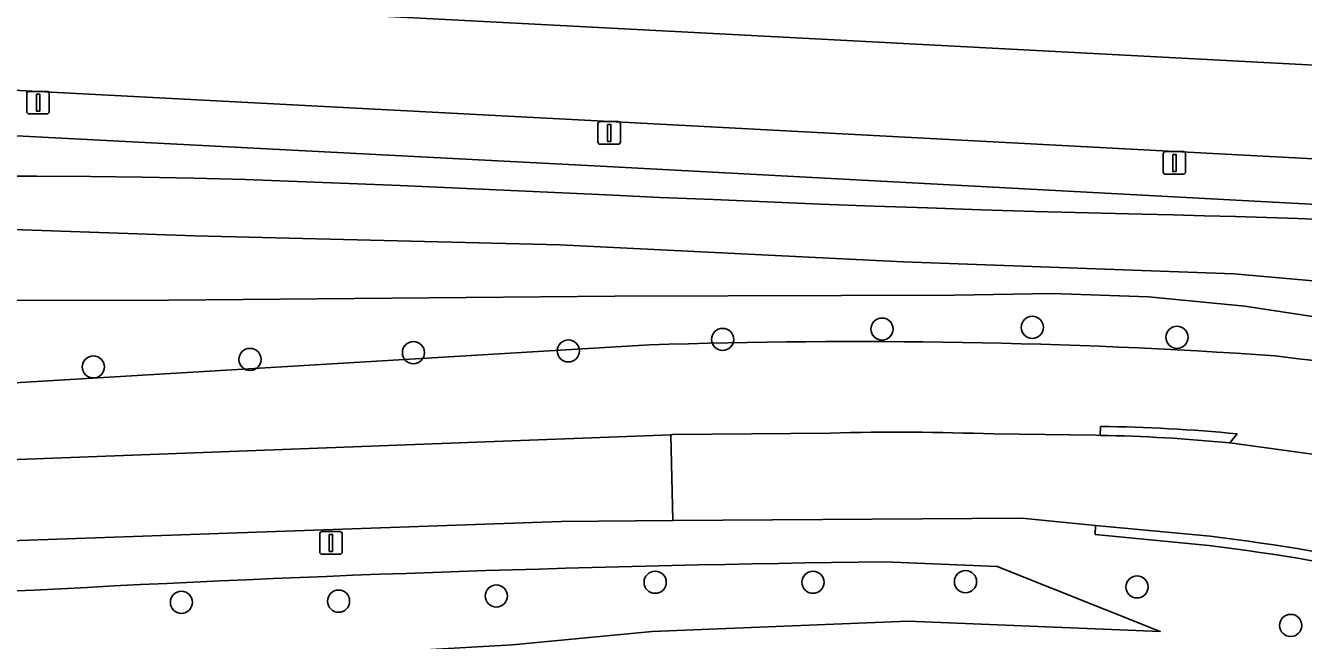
# Model space of a CAD drawing. Extents: x 160455 to 162082, y 388339 to 389736.
# Drawn here: x 160709.2 to 160765.5, y 389519.2 to 389546.4 of the extents above; entities that cross this region are included whole.
import ezdxf

# ---------------------------------------------------------------- set-up
doc = ezdxf.new("R2010")
doc.units = 0
for name, color, linetype in [('IMGEO_Berm_open', 7, 'Continuous'), ('IMGEO_Boom', 7, 'Continuous'), ('IMGEO_Fietspad_gesloten', 7, 'Continuous'), ('IMGEO_Gemengd_bos', 7, 'Continuous'), ('IMGEO_Groenvoorziening', 7, 'Continuous'), ('IMGEO_Lichtmast', 7, 'Continuous'), ('IMGEO_Meer_plas_ven_vijver', 7, 'Continuous'), ('IMGEO_Oever', 7, 'Continuous'), ('IMGEO_Rijbaan_lokaal_gesloten', 7, 'Continuous'), ('IMGEO_Voetpad_open', 7, 'Continuous')]:
    doc.layers.add(name, color=color, linetype=linetype)

msp = doc.modelspace()

# ---------------------------------------------------------------- linework, layer by layer
at = {"layer": 'IMGEO_Berm_open'}
for points in [[(160756.57, 389528.672), (160756.553, 389528.279)], [(160762.276, 389527.944), (160762.602, 389528.344)], [(160761.406, 389523.824), (160756.355, 389524.299), (160756.333, 389523.91), (160761.358, 389523.42)]]:
    msp.add_lwpolyline(points, dxfattribs=at)
for centre, radius, start, end in [((160755.687, 389456.799), 71.879, 84.47915, 89.29588), ((160755.378, 389459.158), 69.131, 84.27361, 89.02634), ((160749.553, 389426.277), 98.265, 72.47964, 83.07187), ((160748.983, 389423.986), 100.201, 72.57153, 82.90594)]:
    msp.add_arc(centre, radius, start, end, dxfattribs=at)
at = {"layer": 'IMGEO_Boom'}
for centre in [(160746.937, 389532.971), (160753.564, 389533.047), (160739.903, 389532.515), (160759.944, 389532.61), (160719.055, 389531.63), (160726.267, 389531.933), (160733.098, 389532.009), (160712.148, 389531.301), (160736.93, 389521.797), (160743.888, 389521.796), (160750.617, 389521.82), (160758.184, 389521.59), (160716.032, 389520.912), (160722.964, 389520.961), (160729.922, 389521.189), (160764.964, 389519.887)]:
    msp.add_circle(centre, 0.489, dxfattribs=at)
at = {"layer": 'IMGEO_Fietspad_gesloten'}
for points in [[(160909.887, 389530.575), (160904.943, 389531.45), (160893.054, 389533.225), (160880.309, 389535.029), (160865.84, 389536.922), (160848.003, 389539.077), (160839.391, 389540.031), (160830.765, 389540.854), (160822.128, 389541.546), (160813.481, 389542.106), (160804.827, 389542.535), (160785.135, 389543.605), (160766.852, 389544.572), (160743.435, 389545.811), (160701.525, 389548.019)], [(160651.193, 389546.175), (160656.81, 389546.261), (160659.6, 389546.109), (160685.367, 389544.749), (160709.734, 389543.465), (160734.928, 389542.131), (160759.86, 389540.808), (160784.851, 389539.48), (160809.449, 389538.186), (160809.909, 389538.161)], [(160676.299, 389522.138), (160706.344, 389523.556), (160732.789, 389524.48), (160737.713, 389524.516), (160737.618, 389528.308)], [(160737.618, 389528.308), (160677.263, 389526.016)]]:
    msp.add_lwpolyline(points, dxfattribs=at)
at = {"layer": 'IMGEO_Gemengd_bos'}
for points in [[(160809.345, 389536.182), (160784.756, 389537.473), (160759.803, 389538.816), (160734.804, 389540.141), (160709.609, 389541.454), (160685.231, 389542.744), (160656.101, 389544.28), (160655.779, 389541.389), (160656.45, 389537.212), (160657.138, 389535.101), (160658.161, 389533.132), (160659.493, 389531.356), (160661.096, 389529.821), (160662.929, 389528.569), (160662.928, 389528.473)], [(160707.261, 389539.726), (160709.643, 389539.718), (160712.024, 389539.712), (160714.303, 389539.677), (160716.581, 389539.629), (160718.859, 389539.567), (160721.137, 389539.492), (160723.414, 389539.403), (160725.687, 389539.306), (160727.959, 389539.206), (160730.232, 389539.104), (160732.505, 389539), (160734.777, 389538.892), (160737.138, 389538.786), (160739.498, 389538.684), (160741.859, 389538.586), (160744.221, 389538.492), (160746.582, 389538.402), (160748.946, 389538.317), (160751.311, 389538.239), (160753.675, 389538.166), (160756.04, 389538.1), (160758.405, 389538.04), (160759.781, 389538.01), (160761.157, 389537.977), (160762.533, 389537.938), (160763.909, 389537.895), (160765.284, 389537.848), (160766.657, 389537.789)], [(160736.676, 389532.271), (160707.917, 389530.556), (160687.2, 389530.201)], [(160833.415, 389511.26), (160820.46, 389516.136), (160804.417, 389521.666), (160804.052, 389521.792), (160794.206, 389524.979), (160780.899, 389529.576), (160777.1, 389530.392), (160765.307, 389531.663), (160764.278, 389531.795)], [(160751.87, 389528.342), (160756.38, 389528.282), (160756.553, 389528.279), (160756.57, 389528.672)], [(160677.263, 389526.016), (160737.618, 389528.308), (160737.69, 389528.311), (160744.646, 389528.382)], [(160762.602, 389528.344), (160762.276, 389527.944), (160767.101, 389527.283), (160767.37, 389527.653)]]:
    msp.add_lwpolyline(points, dxfattribs=at)
for centre, radius, start, end in [((160745.761, 389258.547), 273.875, 86.12315, 91.9009), ((160755.687, 389456.799), 71.879, 84.47915, 89.29588), ((160747.613, 389411.899), 116.52, 87.90633, 91.45917)]:
    msp.add_arc(centre, radius, start, end, dxfattribs=at)
at = {"layer": 'IMGEO_Groenvoorziening'}
for points in [[(160701.525, 389548.019), (160743.435, 389545.811), (160766.852, 389544.572), (160767.435, 389546.422)], [(160761.358, 389523.42), (160756.333, 389523.91), (160756.355, 389524.299), (160753.102, 389524.629), (160737.713, 389524.516), (160732.789, 389524.48), (160706.344, 389523.556), (160676.299, 389522.138)], [(160659.755, 389522.536), (160659.229, 389520.45), (160658.706, 389518.375), (160658.629, 389518.068), (160681.818, 389516.796), (160702.058, 389517.397), (160730.63, 389519.032), (160736.801, 389519.616), (160748.096, 389520.08), (160759.208, 389519.625), (160752.008, 389522.489), (160747.056, 389522.694)], [(160747.056, 389522.694), (160752.008, 389522.489), (160759.208, 389519.625), (160748.096, 389520.08), (160736.801, 389519.616), (160730.63, 389519.032)], [(160709.534, 389521.445), (160678.259, 389520.277)], [(160678.259, 389520.277), (160709.534, 389521.445)]]:
    msp.add_lwpolyline(points, dxfattribs=at)
for centre, radius, start, end in [((160748.983, 389423.986), 100.201, 72.57153, 82.90594), ((160757.654, 388640.079), 882.679, 90.687942, 93.125075), ((160757.654, 388640.079), 882.679, 90.687942, 93.125075)]:
    msp.add_arc(centre, radius, start, end, dxfattribs=at)
at = {"layer": 'IMGEO_Lichtmast'}
for p, q in [((160709.212, 389542.566), (160709.212, 389543.366)), ((160709.212, 389543.366), (160709.212, 389542.566)), ((160709.312, 389543.466), (160710.102, 389543.466)), ((160710.102, 389543.466), (160709.312, 389543.466)), ((160710.202, 389543.366), (160710.202, 389542.566)), ((160710.202, 389542.566), (160710.202, 389543.366)), ((160710.102, 389542.466), (160709.312, 389542.466)), ((160709.312, 389542.466), (160710.102, 389542.466)), ((160734.407, 389541.232), (160734.407, 389542.032)), ((160734.407, 389542.032), (160734.407, 389541.232)), ((160734.507, 389542.132), (160735.297, 389542.132)), ((160735.297, 389542.132), (160734.507, 389542.132)), ((160735.397, 389542.032), (160735.397, 389541.232)), ((160735.397, 389541.232), (160735.397, 389542.032)), ((160735.297, 389541.132), (160734.507, 389541.132)), ((160734.507, 389541.132), (160735.297, 389541.132)), ((160759.339, 389539.909), (160759.339, 389540.709)), ((160759.339, 389540.709), (160759.339, 389539.909)), ((160759.439, 389540.809), (160760.229, 389540.809)), ((160760.229, 389540.809), (160759.439, 389540.809)), ((160760.329, 389540.709), (160760.329, 389539.909)), ((160760.329, 389539.909), (160760.329, 389540.709)), ((160760.229, 389539.809), (160759.439, 389539.809)), ((160759.439, 389539.809), (160760.229, 389539.809)), ((160722.133, 389523.129), (160722.133, 389523.929)), ((160722.133, 389523.929), (160722.133, 389523.129)), ((160722.233, 389524.029), (160723.023, 389524.029)), ((160723.023, 389524.029), (160722.233, 389524.029)), ((160723.123, 389523.929), (160723.123, 389523.129)), ((160723.123, 389523.129), (160723.123, 389523.929)), ((160723.023, 389523.029), (160722.233, 389523.029)), ((160722.233, 389523.029), (160723.023, 389523.029))]:
    msp.add_line(p, q, dxfattribs=at)
for points in [[(160709.632, 389543.341), (160709.782, 389543.341), (160709.782, 389542.591), (160709.632, 389542.591), (160709.632, 389543.341)], [(160734.827, 389542.007), (160734.977, 389542.007), (160734.977, 389541.257), (160734.827, 389541.257), (160734.827, 389542.007)], [(160759.759, 389540.684), (160759.909, 389540.684), (160759.909, 389539.934), (160759.759, 389539.934), (160759.759, 389540.684)], [(160722.553, 389523.904), (160722.703, 389523.904), (160722.703, 389523.154), (160722.553, 389523.154), (160722.553, 389523.904)]]:
    msp.add_lwpolyline(points, dxfattribs=at)
for centre, start, end in [((160709.312, 389543.366), 90, 180), ((160709.312, 389543.366), 90, 180), ((160710.102, 389543.366), 0, 90), ((160710.102, 389543.366), 360, 90), ((160709.312, 389542.566), 180, 270), ((160709.312, 389542.566), 180, 270), ((160710.102, 389542.566), 270, 0), ((160710.102, 389542.566), 270, 0), ((160734.507, 389542.032), 90, 180), ((160734.507, 389542.032), 90, 180), ((160735.297, 389542.032), 0, 90), ((160735.297, 389542.032), 360, 90), ((160734.507, 389541.232), 180, 270), ((160734.507, 389541.232), 180, 270), ((160735.297, 389541.232), 270, 0), ((160735.297, 389541.232), 270, 0), ((160759.439, 389540.709), 90, 180), ((160759.439, 389540.709), 90, 180), ((160760.229, 389540.709), 0, 90), ((160760.229, 389540.709), 360, 90), ((160759.439, 389539.909), 180, 270), ((160759.439, 389539.909), 180, 270), ((160760.229, 389539.909), 270, 0), ((160760.229, 389539.909), 270, 0), ((160722.233, 389523.929), 90, 180), ((160722.233, 389523.929), 90, 180), ((160723.023, 389523.929), 0, 90), ((160723.023, 389523.929), 360, 90), ((160722.233, 389523.129), 180, 270), ((160722.233, 389523.129), 180, 270), ((160723.023, 389523.129), 270, 0), ((160723.023, 389523.129), 270, 0)]:
    msp.add_arc(centre, 0.1, start, end, dxfattribs=at)
at = {"layer": 'IMGEO_Meer_plas_ven_vijver'}
for points in [[(160823.638, 389530.494), (160809.67, 389530.463), (160797.889, 389530.934), (160787.94, 389532.312), (160774.265, 389534.36), (160762.457, 389535.406), (160747.874, 389535.946), (160732.723, 389536.684), (160716.627, 389537.088), (160694.666, 389537.851)], [(160694.55, 389534.196), (160715.47, 389534.244), (160735.146, 389534.43), (160750.147, 389534.466), (160754.42, 389534.549), (160758.691, 389534.389), (160762.946, 389533.986), (160767.171, 389533.342), (160771.352, 389532.458), (160789.763, 389527.785), (160810.996, 389520.74)]]:
    msp.add_lwpolyline(points, dxfattribs=at)
at = {"layer": 'IMGEO_Oever'}
for points in [[(160766.657, 389537.789), (160765.284, 389537.848), (160763.909, 389537.895), (160762.533, 389537.938), (160761.157, 389537.977), (160759.781, 389538.01), (160758.405, 389538.04), (160756.04, 389538.1), (160753.675, 389538.166), (160751.311, 389538.239), (160748.946, 389538.317), (160746.582, 389538.402), (160744.221, 389538.492), (160741.859, 389538.586), (160739.498, 389538.684), (160737.138, 389538.786), (160734.777, 389538.892), (160732.505, 389539), (160730.232, 389539.104), (160727.959, 389539.206), (160725.687, 389539.306), (160723.414, 389539.403), (160721.137, 389539.492), (160718.859, 389539.567), (160716.581, 389539.629), (160714.303, 389539.677), (160712.024, 389539.712), (160709.643, 389539.718), (160707.261, 389539.726)], [(160694.666, 389537.851), (160716.627, 389537.088), (160732.723, 389536.684), (160747.874, 389535.946), (160762.457, 389535.406), (160774.265, 389534.36), (160787.94, 389532.312), (160797.889, 389530.934), (160809.67, 389530.463), (160823.638, 389530.494)], [(160810.996, 389520.74), (160789.763, 389527.785), (160771.352, 389532.458), (160767.171, 389533.342), (160762.946, 389533.986), (160758.691, 389534.389), (160754.42, 389534.549), (160750.147, 389534.466), (160735.146, 389534.43), (160715.47, 389534.244), (160694.55, 389534.196)], [(160687.2, 389530.201), (160707.917, 389530.556), (160736.676, 389532.271)], [(160764.278, 389531.795), (160765.307, 389531.663), (160777.1, 389530.392), (160780.899, 389529.576), (160794.206, 389524.979), (160804.052, 389521.792), (160804.417, 389521.666), (160820.46, 389516.136)]]:
    msp.add_lwpolyline(points, dxfattribs=at)
msp.add_arc((160745.761, 389258.547), 273.875, 86.12315, 91.9009, dxfattribs=at)
at = {"layer": 'IMGEO_Rijbaan_lokaal_gesloten'}
for points in [[(160744.646, 389528.382), (160737.69, 389528.311), (160737.618, 389528.308), (160737.713, 389524.516), (160753.102, 389524.629), (160756.355, 389524.299), (160761.406, 389523.824)], [(160756.553, 389528.279), (160756.38, 389528.282), (160751.87, 389528.342)], [(160767.101, 389527.283), (160762.276, 389527.944)]]:
    msp.add_lwpolyline(points, dxfattribs=at)
for centre, radius, start, end in [((160747.613, 389411.899), 116.52, 87.90633, 91.45917), ((160755.378, 389459.158), 69.131, 84.27361, 89.02634), ((160749.553, 389426.277), 98.265, 72.47964, 83.07187)]:
    msp.add_arc(centre, radius, start, end, dxfattribs=at)
at = {"layer": 'IMGEO_Voetpad_open'}
msp.add_lwpolyline([(160809.909, 389538.161), (160809.449, 389538.186), (160784.851, 389539.48), (160759.86, 389540.808), (160734.928, 389542.131), (160709.734, 389543.465), (160685.367, 389544.749), (160659.6, 389546.109), (160656.81, 389546.261), (160656.101, 389544.28), (160685.231, 389542.744), (160709.609, 389541.454), (160734.804, 389540.141), (160759.803, 389538.816), (160784.756, 389537.473), (160809.345, 389536.182), (160809.804, 389536.157)], dxfattribs=at)

doc.saveas('drawing.dxf')
